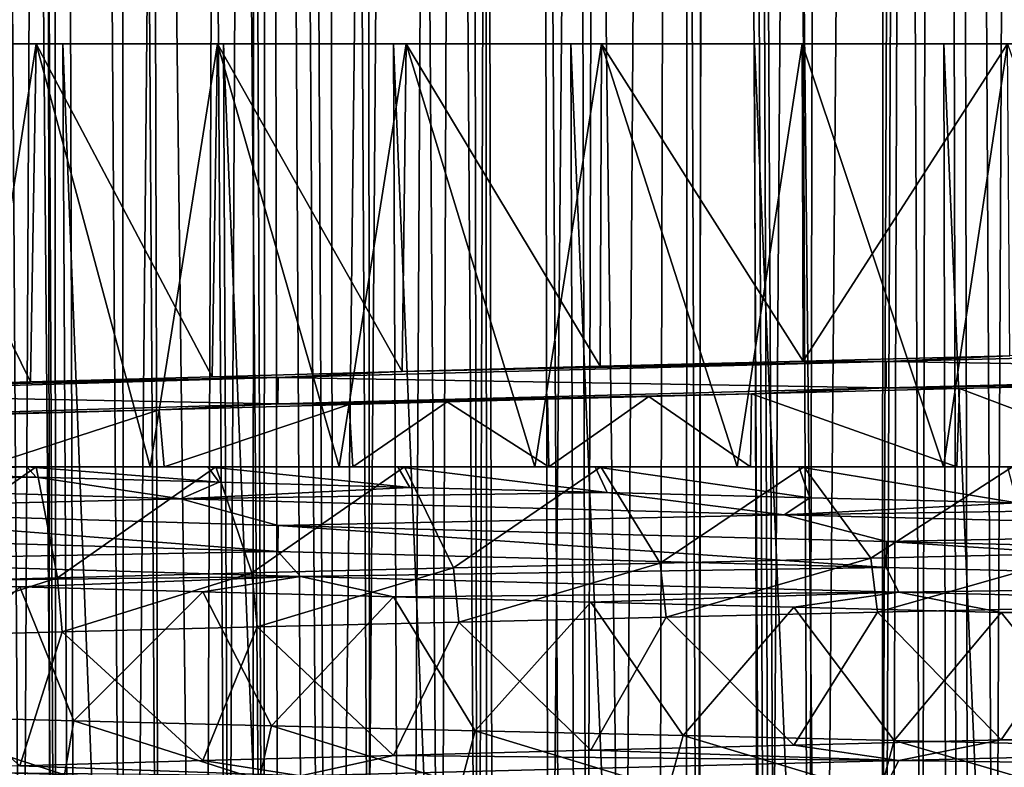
# Model space of a CAD drawing. Header units: millimetres. Extents: x -39 to 39, y -2 to 145.
# Tile 490 of 656: x -7.14 to -2.49, y 63.58 to 67.11. Entities that reach past the tile are written whole.
import ezdxf

# ---------------------------------------------------------------- set-up
doc = ezdxf.new("R2010")
doc.units = ezdxf.units.MM
doc.header["$LTSCALE"] = 65.185185
for name, color, linetype in [('12', 7, 'CONTINUOUS'), ('14', 7, 'CONTINUOUS'), ('15', 7, 'CONTINUOUS'), ('40', 7, 'CONTINUOUS'), ('457', 7, 'CONTINUOUS'), ('458', 7, 'CONTINUOUS'), ('459', 7, 'CONTINUOUS'), ('460', 7, 'CONTINUOUS'), ('47', 7, 'CONTINUOUS'), ('56', 7, 'CONTINUOUS'), ('562', 7, 'CONTINUOUS'), ('57', 7, 'CONTINUOUS'), ('615', 7, 'CONTINUOUS'), ('616', 7, 'CONTINUOUS'), ('617', 7, 'CONTINUOUS'), ('69', 7, 'CONTINUOUS'), ('70', 7, 'CONTINUOUS')]:
    doc.layers.add(name, color=color, linetype=linetype)

msp = doc.modelspace()

# ---------------------------------------------------------------- linework, layer by layer
at = {"layer": '12', "color": 7, "linetype": 'Continuous'}
for points in [[(-7.0526, 121, 15.5724), (-8.0611, 121, 15.0751), (-6.9766, 38.299, 15.2895), (-7.0526, 121, 15.5724)], [(-6.9766, 38.299, 15.2895), (-8.0611, 121, 15.0751), (-7.4327, 38.299, 15.0731), (-6.9766, 38.299, 15.2895)], [(-7.2709, 38.2987, -15.1518), (-7.0632, 121, -15.5676), (-6.8125, 38.299, -15.3633), (-7.2709, 38.2987, -15.1518)], [(-7.0632, 121, -15.5676), (-6.0244, 121, -15.9983), (-6.8125, 38.299, -15.3633), (-7.0632, 121, -15.5676)], [(-6.0135, 121, 16.0024), (-7.0526, 121, 15.5724), (-6.0461, 38.299, 15.6808), (-6.0135, 121, 16.0024)], [(-6.0461, 38.299, 15.6808), (-7.0526, 121, 15.5724), (-6.5143, 38.299, 15.4922), (-6.0461, 38.299, 15.6808)], [(-6.5143, 38.299, 15.4922), (-7.0526, 121, 15.5724), (-6.9766, 38.299, 15.2895), (-6.5143, 38.299, 15.4922)], [(-6.8125, 38.299, -15.3633), (-6.0244, 121, -15.9983), (-6.348, 38.299, -15.561), (-6.8125, 38.299, -15.3633)], [(-6.348, 38.299, -15.561), (-6.0244, 121, -15.9983), (-5.8777, 38.299, -15.7447), (-6.348, 38.299, -15.561)], [(-5.5726, 38.2987, 15.8553), (-6.0135, 121, 16.0024), (-6.0461, 38.299, 15.6808), (-5.5726, 38.2987, 15.8553)], [(-6.0244, 121, -15.9983), (-4.9596, 121, -16.3597), (-5.8777, 38.299, -15.7447), (-6.0244, 121, -15.9983)], [(-5.8777, 38.299, -15.7447), (-4.9596, 121, -16.3597), (-5.4022, 38.299, -15.9141), (-5.8777, 38.299, -15.7447)], [(-5.4022, 38.299, -15.9141), (-4.9596, 121, -16.3597), (-4.9217, 38.299, -16.0692), (-5.4022, 38.299, -15.9141)], [(-4.9596, 121, -16.3597), (-3.8734, 121, -16.6504), (-4.4368, 38.299, -16.2098), (-4.9596, 121, -16.3597)], [(-4.9217, 38.299, -16.0692), (-4.9596, 121, -16.3597), (-4.4368, 38.299, -16.2098), (-4.9217, 38.299, -16.0692)], [(-4.4368, 38.299, -16.2098), (-3.8734, 121, -16.6504), (-3.9479, 38.299, -16.3358), (-4.4368, 38.299, -16.2098)], [(-3.8734, 121, -16.6504), (-3.4554, 38.2987, -16.447), (-3.9479, 38.299, -16.3358), (-3.8734, 121, -16.6504)], [(-2.7933, 121, 16.8652), (-3.1016, 38.2987, 16.5174), (-2.6042, 38.299, 16.603), (-2.7933, 121, 16.8652)], [(-1.6785, 121, 17.0124), (-2.7933, 121, 16.8652), (-2.1045, 38.299, 16.6738), (-1.6785, 121, 17.0124)], [(-2.1045, 38.299, 16.6738), (-2.7933, 121, 16.8652), (-2.6042, 38.299, 16.603), (-2.1045, 38.299, 16.6738)]]:
    msp.add_3dface(points, dxfattribs=at)
at = {"layer": '14', "color": 7, "linetype": 'Continuous'}
for points in [[(-7.4456, 60.1989, -12.8961), (-6.9683, 60.1989, -13.1601), (-7.6861, 144.3929, -13.3127), (-7.4456, 60.1989, -12.8961)], [(-7.6861, 144.3929, -13.3127), (-6.9683, 60.1989, -13.1601), (-7.3571, 144.3929, -13.4973), (-7.6861, 144.3929, -13.3127)], [(-7.3571, 144.3929, -13.4973), (-6.9683, 60.1989, -13.1601), (-7.0182, 144.3929, -13.6766), (-7.3571, 144.3929, -13.4973)], [(-6.9683, 60.1989, -13.1601), (-6.4818, 60.1989, -13.4064), (-7.0182, 144.3929, -13.6766), (-6.9683, 60.1989, -13.1601)], [(-7.0182, 144.3929, -13.6766), (-6.4818, 60.1989, -13.4064), (-6.6704, 144.3929, -13.8495), (-7.0182, 144.3929, -13.6766)], [(-6.4818, 60.1989, -13.4064), (-5.9868, 60.1989, -13.6347), (-6.6704, 144.3929, -13.8495), (-6.4818, 60.1989, -13.4064)], [(-6.6704, 144.3929, -13.8495), (-5.9868, 60.1989, -13.6347), (-6.3117, 144.3929, -14.0166), (-6.6704, 144.3929, -13.8495)], [(-6.3117, 144.3929, -14.0166), (-5.9868, 60.1989, -13.6347), (-5.9372, 144.3929, -14.1793), (-6.3117, 144.3929, -14.0166)], [(-5.9868, 60.1989, -13.6347), (-5.4839, 60.1989, -13.8446), (-5.9372, 144.3929, -14.1793), (-5.9868, 60.1989, -13.6347)], [(-5.9372, 144.3929, -14.1793), (-5.4839, 60.1989, -13.8446), (-5.5471, 144.3929, -14.3364), (-5.9372, 144.3929, -14.1793)], [(-5.4839, 60.1989, -13.8446), (-4.9739, 60.1989, -14.0359), (-5.5471, 144.3929, -14.3364), (-5.4839, 60.1989, -13.8446)], [(-5.5471, 144.3929, -14.3364), (-4.9739, 60.1989, -14.0359), (-5.1361, 144.3929, -14.4887), (-5.5471, 144.3929, -14.3364)], [(-5.1361, 144.3929, -14.4887), (-4.9739, 60.1989, -14.0359), (-4.7048, 144.3929, -14.6345), (-5.1361, 144.3929, -14.4887)], [(-4.9739, 60.1989, -14.0359), (-4.4575, 60.1989, -14.2083), (-4.7048, 144.3929, -14.6345), (-4.9739, 60.1989, -14.0359)], [(-4.7048, 144.3929, -14.6345), (-4.4575, 60.1989, -14.2083), (-4.2476, 144.3929, -14.7737), (-4.7048, 144.3929, -14.6345)], [(-4.4575, 60.1989, -14.2083), (-3.9353, 60.1989, -14.3617), (-4.2476, 144.3929, -14.7737), (-4.4575, 60.1989, -14.2083)], [(-4.2476, 144.3929, -14.7737), (-3.9353, 60.1989, -14.3617), (-3.7648, 144.3929, -14.904), (-4.2476, 144.3929, -14.7737)], [(-3.9353, 60.1989, -14.3617), (-3.4079, 60.1989, -14.4959), (-3.7648, 144.3929, -14.904), (-3.9353, 60.1989, -14.3617)], [(-3.7648, 144.3929, -14.904), (-3.4079, 60.1989, -14.4959), (-3.2515, 144.3929, -15.0244), (-3.7648, 144.3929, -14.904)], [(-3.4079, 60.1989, -14.4959), (-2.876, 60.1989, -14.6108), (-3.2515, 144.3929, -15.0244), (-3.4079, 60.1989, -14.4959)], [(-3.2515, 144.3929, -15.0244), (-2.876, 60.1989, -14.6108), (-2.7071, 144.3929, -15.1319), (-3.2515, 144.3929, -15.0244)], [(-2.876, 60.1989, -14.6108), (-2.3403, 60.1989, -14.7061), (-2.7071, 144.3929, -15.1319), (-2.876, 60.1989, -14.6108)], [(-2.7071, 144.3929, -15.1319), (-2.3403, 60.1989, -14.7061), (-2.1282, 144.3929, -15.2241), (-2.7071, 144.3929, -15.1319)]]:
    msp.add_3dface(points, dxfattribs=at)
at = {"layer": '15', "color": 7, "linetype": 'Continuous'}
for points in [[(-7.1308, 60.1989, 13.0728), (-7.6035, 60.1989, 12.8036), (-7.6388, 144.3929, 13.3398), (-7.1308, 60.1989, 13.0728)], [(-6.6941, 144.3929, 13.8381), (-7.1308, 60.1989, 13.0728), (-7.6388, 144.3929, 13.3398), (-6.6941, 144.3929, 13.8381)], [(-6.6486, 60.1989, 13.3245), (-7.1308, 60.1989, 13.0728), (-6.6941, 144.3929, 13.8381), (-6.6486, 60.1989, 13.3245)], [(-6.1577, 60.1989, 13.5584), (-6.6486, 60.1989, 13.3245), (-6.6941, 144.3929, 13.8381), (-6.1577, 60.1989, 13.5584)], [(-5.7518, 144.3929, 14.2555), (-6.1577, 60.1989, 13.5584), (-6.6941, 144.3929, 13.8381), (-5.7518, 144.3929, 14.2555)], [(-5.6586, 60.1989, 13.7741), (-6.1577, 60.1989, 13.5584), (-5.7518, 144.3929, 14.2555), (-5.6586, 60.1989, 13.7741)], [(-5.1521, 60.1989, 13.9715), (-5.6586, 60.1989, 13.7741), (-5.7518, 144.3929, 14.2555), (-5.1521, 60.1989, 13.9715)], [(-4.8166, 144.3929, 14.5981), (-5.1521, 60.1989, 13.9715), (-5.7518, 144.3929, 14.2555), (-4.8166, 144.3929, 14.5981)], [(-4.6388, 60.1989, 14.1502), (-5.1521, 60.1989, 13.9715), (-4.8166, 144.3929, 14.5981), (-4.6388, 60.1989, 14.1502)], [(-3.9027, 144.3929, 14.8685), (-4.6388, 60.1989, 14.1502), (-4.8166, 144.3929, 14.5981), (-3.9027, 144.3929, 14.8685)], [(-4.1193, 60.1989, 14.31), (-4.6388, 60.1989, 14.1502), (-3.9027, 144.3929, 14.8685), (-4.1193, 60.1989, 14.31)], [(-3.5944, 60.1989, 14.4508), (-4.1193, 60.1989, 14.31), (-3.9027, 144.3929, 14.8685), (-3.5944, 60.1989, 14.4508)], [(-3.0145, 144.3929, 15.0737), (-3.5944, 60.1989, 14.4508), (-3.9027, 144.3929, 14.8685), (-3.0145, 144.3929, 15.0737)], [(-3.0647, 60.1989, 14.5724), (-3.5944, 60.1989, 14.4508), (-3.0145, 144.3929, 15.0737), (-3.0647, 60.1989, 14.5724)], [(-2.531, 60.1989, 14.6745), (-3.0647, 60.1989, 14.5724), (-3.0145, 144.3929, 15.0737), (-2.531, 60.1989, 14.6745)], [(-2.1603, 144.3929, 15.2196), (-2.531, 60.1989, 14.6745), (-3.0145, 144.3929, 15.0737), (-2.1603, 144.3929, 15.2196)], [(-1.9938, 60.1989, 14.7571), (-2.531, 60.1989, 14.6745), (-2.1603, 144.3929, 15.2196), (-1.9938, 60.1989, 14.7571)]]:
    msp.add_3dface(points, dxfattribs=at)
at = {"layer": '40', "color": 7, "linetype": 'Continuous'}
for points in [[(-5.0532, 121, 16.6684), (-6.1271, 121, 16.3042), (-5.6748, 38.2987, 16.1268), (-5.0532, 121, 16.6684)], [(-5.0532, 121, 16.6684), (-5.6748, 38.2987, 16.1268), (-4.8456, 38.2988, 16.3951), (-5.0532, 121, 16.6684)], [(-3.9579, 121, 16.9618), (-5.0532, 121, 16.6684), (-4.002, 38.2988, 16.6211), (-3.9579, 121, 16.9618)], [(-4.002, 38.2988, 16.6211), (-5.0532, 121, 16.6684), (-4.8456, 38.2988, 16.3951), (-4.002, 38.2988, 16.6211)], [(-3.1489, 38.2987, 16.8037), (-3.9579, 121, 16.9618), (-4.002, 38.2988, 16.6211), (-3.1489, 38.2987, 16.8037)], [(-2.8458, 121, 17.1834), (-3.9579, 121, 16.9618), (-3.1489, 38.2987, 16.8037), (-2.8458, 121, 17.1834)]]:
    msp.add_3dface(points, dxfattribs=at)
at = {"layer": '457', "linetype": 'Continuous'}
for points in [[(-9.3599, 67, -9.0217), (-10.0231, 67, -8.2785), (-6.9366, 67, -8.9103), (-9.3599, 67, -9.0217)], [(-6.9366, 67, -8.9103), (-10.0231, 67, -8.2785), (-7.6477, 67, -8.3079), (-6.9366, 67, -8.9103)], [(-9.3599, 67, 9.0217), (-8.6433, 67, 9.7103), (-6.1761, 67, 9.4529), (-9.3599, 67, 9.0217)], [(-7.6477, 67, 8.3079), (-9.3599, 67, 9.0217), (-6.9366, 67, 8.9103), (-7.6477, 67, 8.3079)], [(-6.9366, 67, 8.9103), (-9.3599, 67, 9.0217), (-6.1761, 67, 9.4529), (-6.9366, 67, 8.9103)], [(-8.6433, 67, -9.7103), (-9.3599, 67, -9.0217), (-6.1761, 67, -9.4529), (-8.6433, 67, -9.7103)], [(-6.1761, 67, -9.4529), (-9.3599, 67, -9.0217), (-6.9366, 67, -8.9103), (-6.1761, 67, -9.4529)], [(-8.6433, 67, 9.7103), (-7.8744, 67, 10.3437), (-5.3736, 67, 9.9315), (-8.6433, 67, 9.7103)], [(-6.1761, 67, 9.4529), (-8.6433, 67, 9.7103), (-5.3736, 67, 9.9315), (-6.1761, 67, 9.4529)], [(-7.8744, 67, -10.3437), (-8.6433, 67, -9.7103), (-4.5357, 67, -10.3409), (-7.8744, 67, -10.3437)], [(-4.5357, 67, -10.3409), (-8.6433, 67, -9.7103), (-5.3736, 67, -9.9315), (-4.5357, 67, -10.3409)], [(-5.3736, 67, -9.9315), (-8.6433, 67, -9.7103), (-6.1761, 67, -9.4529), (-5.3736, 67, -9.9315)], [(-7.8744, 67, 10.3437), (-7.0613, 67, 10.9149), (-3.6671, 67, 10.68), (-7.8744, 67, 10.3437)], [(-5.3736, 67, 9.9315), (-7.8744, 67, 10.3437), (-4.5357, 67, 10.3409), (-5.3736, 67, 9.9315)], [(-4.5357, 67, 10.3409), (-7.8744, 67, 10.3437), (-3.6671, 67, 10.68), (-4.5357, 67, 10.3409)], [(-7.0613, 67, -10.9149), (-7.8744, 67, -10.3437), (-3.6671, 67, -10.68), (-7.0613, 67, -10.9149)], [(-3.6671, 67, -10.68), (-7.8744, 67, -10.3437), (-4.5357, 67, -10.3409), (-3.6671, 67, -10.68)], [(-7.0613, 67, 10.9149), (-6.2046, 67, 11.4237), (-2.7722, 67, 10.9462), (-7.0613, 67, 10.9149)], [(-3.6671, 67, 10.68), (-7.0613, 67, 10.9149), (-2.7722, 67, 10.9462), (-3.6671, 67, 10.68)], [(-6.2046, 67, -11.4237), (-7.0613, 67, -10.9149), (-0.9353, 67, -11.253), (-6.2046, 67, -11.4237)], [(-0.9353, 67, -11.253), (-7.0613, 67, -10.9149), (-1.8583, 67, -11.138), (-0.9353, 67, -11.253)], [(-1.8583, 67, -11.138), (-7.0613, 67, -10.9149), (-2.7722, 67, -10.9462), (-1.8583, 67, -11.138)], [(-2.7722, 67, -10.9462), (-7.0613, 67, -10.9149), (-3.6671, 67, -10.68), (-2.7722, 67, -10.9462)], [(-5.314, 67, 11.8641), (6.2046, 67, 11.4237), (-6.2046, 67, 11.4237), (-5.314, 67, 11.8641)], [(-6.2046, 67, 11.4237), (6.2046, 67, 11.4237), (0, 67, 11.292), (-6.2046, 67, 11.4237)], [(-2.7722, 67, 10.9462), (-6.2046, 67, 11.4237), (-1.8583, 67, 11.138), (-2.7722, 67, 10.9462)], [(-1.8583, 67, 11.138), (-6.2046, 67, 11.4237), (-0.9353, 67, 11.253), (-1.8583, 67, 11.138)], [(-0.9353, 67, 11.253), (-6.2046, 67, 11.4237), (0, 67, 11.292), (-0.9353, 67, 11.253)], [(-5.314, 67, -11.8641), (-6.2046, 67, -11.4237), (5.314, 67, -11.8641), (-5.314, 67, -11.8641)], [(5.314, 67, -11.8641), (-6.2046, 67, -11.4237), (6.2046, 67, -11.4237), (5.314, 67, -11.8641)], [(6.2046, 67, -11.4237), (-6.2046, 67, -11.4237), (0, 67, -11.292), (6.2046, 67, -11.4237)], [(0, 67, -11.292), (-6.2046, 67, -11.4237), (-0.9353, 67, -11.253), (0, 67, -11.292)], [(5.314, 67, 11.8641), (6.2046, 67, 11.4237), (-5.314, 67, 11.8641), (5.314, 67, 11.8641)], [(-4.3897, 67, 12.2364), (5.314, 67, 11.8641), (-5.314, 67, 11.8641), (-4.3897, 67, 12.2364)], [(-4.3897, 67, -12.2364), (-5.314, 67, -11.8641), (4.3897, 67, -12.2364), (-4.3897, 67, -12.2364)], [(4.3897, 67, -12.2364), (-5.314, 67, -11.8641), (5.314, 67, -11.8641), (4.3897, 67, -12.2364)], [(4.3897, 67, 12.2364), (5.314, 67, 11.8641), (-4.3897, 67, 12.2364), (4.3897, 67, 12.2364)], [(-3.4425, 67, 12.5358), (4.3897, 67, 12.2364), (-4.3897, 67, 12.2364), (-3.4425, 67, 12.5358)], [(-3.4425, 67, -12.5358), (-4.3897, 67, -12.2364), (3.4425, 67, -12.5358), (-3.4425, 67, -12.5358)], [(3.4425, 67, -12.5358), (-4.3897, 67, -12.2364), (4.3897, 67, -12.2364), (3.4425, 67, -12.5358)], [(3.4425, 67, 12.5358), (4.3897, 67, 12.2364), (-3.4425, 67, 12.5358), (3.4425, 67, 12.5358)], [(-2.4721, 67, 12.7627), (3.4425, 67, 12.5358), (-3.4425, 67, 12.5358), (-2.4721, 67, 12.7627)], [(-2.4721, 67, -12.7627), (-3.4425, 67, -12.5358), (2.4721, 67, -12.7627), (-2.4721, 67, -12.7627)], [(2.4721, 67, -12.7627), (-3.4425, 67, -12.5358), (3.4425, 67, -12.5358), (2.4721, 67, -12.7627)]]:
    msp.add_3dface(points, dxfattribs=at)
at = {"layer": '458', "linetype": 'Continuous'}
for points in [[(-7.0881, 65.4019, 10.8977), (-7.8744, 67, 10.3437), (-7.8999, 65.3776, 10.3243), (-7.0881, 65.4019, 10.8977)], [(-7.0613, 67, 10.9149), (-7.8744, 67, 10.3437), (-7.0881, 65.4019, 10.8977), (-7.0613, 67, 10.9149)], [(-7.8744, 67, -10.3437), (-7.0613, 67, -10.9149), (-7.3752, 65, -10.7053), (-7.8744, 67, -10.3437)], [(-7.3752, 65, -10.7053), (-7.0613, 67, -10.9149), (-6.5233, 65, -11.2448), (-7.3752, 65, -10.7053)], [(-6.231, 65.4264, 11.4094), (-7.0613, 67, 10.9149), (-7.0881, 65.4019, 10.8977), (-6.231, 65.4264, 11.4094)], [(-6.2046, 67, 11.4237), (-7.0613, 67, 10.9149), (-6.231, 65.4264, 11.4094), (-6.2046, 67, 11.4237)], [(-7.0613, 67, -10.9149), (-6.2046, 67, -11.4237), (-6.5233, 65, -11.2448), (-7.0613, 67, -10.9149)], [(-6.5233, 65, -11.2448), (-6.2046, 67, -11.4237), (-5.63, 65, -11.7175), (-6.5233, 65, -11.2448)], [(-5.3319, 65.451, 11.8563), (-6.2046, 67, 11.4237), (-6.231, 65.4264, 11.4094), (-5.3319, 65.451, 11.8563)], [(-5.314, 67, 11.8641), (-6.2046, 67, 11.4237), (-5.3319, 65.451, 11.8563), (-5.314, 67, 11.8641)], [(-6.2046, 67, -11.4237), (-5.314, 67, -11.8641), (-5.63, 65, -11.7175), (-6.2046, 67, -11.4237)], [(-5.63, 65, -11.7175), (-5.314, 67, -11.8641), (-4.7051, 65, -12.1186), (-5.63, 65, -11.7175)], [(-4.3966, 65.4757, 12.234), (-5.314, 67, 11.8641), (-5.3319, 65.451, 11.8563), (-4.3966, 65.4757, 12.234)], [(-4.3897, 67, 12.2364), (-5.314, 67, 11.8641), (-4.3966, 65.4757, 12.234), (-4.3897, 67, 12.2364)], [(-5.314, 67, -11.8641), (-4.3897, 67, -12.2364), (-4.7051, 65, -12.1186), (-5.314, 67, -11.8641)], [(-4.7051, 65, -12.1186), (-4.3897, 67, -12.2364), (-3.7493, 65, -12.4475), (-4.7051, 65, -12.1186)], [(-3.4378, 65.5003, 12.5372), (-4.3897, 67, 12.2364), (-4.3966, 65.4757, 12.234), (-3.4378, 65.5003, 12.5372)], [(-3.4425, 67, 12.5358), (-4.3897, 67, 12.2364), (-3.4378, 65.5003, 12.5372), (-3.4425, 67, 12.5358)], [(-4.3897, 67, -12.2364), (-3.4425, 67, -12.5358), (-3.7493, 65, -12.4475), (-4.3897, 67, -12.2364)], [(-3.7493, 65, -12.4475), (-3.4425, 67, -12.5358), (-2.7735, 65, -12.7006), (-3.7493, 65, -12.4475)], [(-2.4721, 67, 12.7627), (-3.4425, 67, 12.5358), (-3.4378, 65.5003, 12.5372), (-2.4721, 67, 12.7627)], [(-3.4425, 67, -12.5358), (-2.4721, 67, -12.7627), (-2.7735, 65, -12.7006), (-3.4425, 67, -12.5358)], [(-2.4609, 65.5249, 12.765), (-2.4721, 67, 12.7627), (-3.4378, 65.5003, 12.5372), (-2.4609, 65.5249, 12.765)], [(-2.7735, 65, -12.7006), (-2.4721, 67, -12.7627), (-1.7782, 65, -12.8777), (-2.7735, 65, -12.7006)], [(-2.6986, 65.37, 12.7168), (-1.7185, 65, 12.8859), (-1.7033, 65.3947, 12.8879), (-2.6986, 65.37, 12.7168)], [(-4.1659, 65.3327, 12.3144), (-3.6858, 65, 12.4665), (-3.6808, 65.3451, 12.468), (-4.1659, 65.3327, 12.3144)], [(-3.6858, 65, 12.4665), (-2.7103, 65, 12.7142), (-3.6808, 65.3451, 12.468), (-3.6858, 65, 12.4665)], [(-3.6808, 65.3451, 12.468), (-2.7103, 65, 12.7142), (-2.6986, 65.37, 12.7168), (-3.6808, 65.3451, 12.468)], [(-2.7103, 65, 12.7142), (-1.7185, 65, 12.8859), (-2.6986, 65.37, 12.7168), (-2.7103, 65, 12.7142)], [(-6.481, 65.2704, 11.2693), (-6.457, 65, 11.2828), (-5.5826, 65.2952, 11.7403), (-6.481, 65.2704, 11.2693)], [(-6.457, 65, 11.2828), (-5.5648, 65, 11.7487), (-5.5826, 65.2952, 11.7403), (-6.457, 65, 11.2828)], [(-5.5826, 65.2952, 11.7403), (-5.5648, 65, 11.7487), (-5.1188, 65.3077, 11.9498), (-5.5826, 65.2952, 11.7403)], [(-5.5648, 65, 11.7487), (-4.6392, 65, 12.1439), (-5.1188, 65.3077, 11.9498), (-5.5648, 65, 11.7487)], [(-5.1188, 65.3077, 11.9498), (-4.6392, 65, 12.1439), (-4.6459, 65.3202, 12.1415), (-5.1188, 65.3077, 11.9498)], [(-4.6459, 65.3202, 12.1415), (-4.6392, 65, 12.1439), (-4.1659, 65.3327, 12.3144), (-4.6459, 65.3202, 12.1415)], [(-4.6392, 65, 12.1439), (-3.6858, 65, 12.4665), (-4.1659, 65.3327, 12.3144), (-4.6392, 65, 12.1439)], [(-7.3363, 65.2457, 10.7321), (-7.3106, 65, 10.7496), (-6.481, 65.2704, 11.2693), (-7.3363, 65.2457, 10.7321)], [(-7.3106, 65, 10.7496), (-6.457, 65, 11.2828), (-6.481, 65.2704, 11.2693), (-7.3106, 65, 10.7496)]]:
    msp.add_3dface(points, dxfattribs=at)
at = {"layer": '459', "linetype": 'Continuous'}
for points in [[(-7.9094, 65, -10.5461), (-7.3752, 65, -10.7053), (-7.1057, 65, -11.153), (-7.9094, 65, -10.5461)], [(-7.0619, 65, 11.2296), (-7.3106, 65, 10.7496), (-7.8667, 65, 10.6294), (-7.0619, 65, 11.2296)], [(-7.3752, 65, -10.7053), (-6.5233, 65, -11.2448), (-7.1057, 65, -11.153), (-7.3752, 65, -10.7053)], [(-6.457, 65, 11.2828), (-7.3106, 65, 10.7496), (-7.0619, 65, 11.2296), (-6.457, 65, 11.2828)], [(-7.1057, 65, -11.153), (-6.5233, 65, -11.2448), (-6.25, 65, -11.7016), (-7.1057, 65, -11.153)], [(-6.2128, 65, 11.7679), (-6.457, 65, 11.2828), (-7.0619, 65, 11.2296), (-6.2128, 65, 11.7679)], [(-6.5233, 65, -11.2448), (-5.63, 65, -11.7175), (-6.25, 65, -11.7016), (-6.5233, 65, -11.2448)], [(-5.5648, 65, 11.7487), (-6.457, 65, 11.2828), (-6.2128, 65, 11.7679), (-5.5648, 65, 11.7487)], [(-5.63, 65, -11.7175), (-4.7051, 65, -12.1186), (-6.25, 65, -11.7016), (-5.63, 65, -11.7175)], [(-6.25, 65, -11.7016), (-4.7051, 65, -12.1186), (-5.3524, 65, -12.1851), (-6.25, 65, -11.7016)], [(-4.6392, 65, 12.1439), (-5.5648, 65, 11.7487), (-6.2128, 65, 11.7679), (-4.6392, 65, 12.1439)], [(-5.321, 65, 12.2426), (-4.6392, 65, 12.1439), (-6.2128, 65, 11.7679), (-5.321, 65, 12.2426)], [(-4.7051, 65, -12.1186), (-3.7493, 65, -12.4475), (-5.3524, 65, -12.1851), (-4.7051, 65, -12.1186)], [(-5.3524, 65, -12.1851), (-3.7493, 65, -12.4475), (-4.4201, 65, -12.5979), (-5.3524, 65, -12.1851)], [(-3.6858, 65, 12.4665), (-4.6392, 65, 12.1439), (-5.321, 65, 12.2426), (-3.6858, 65, 12.4665)], [(-4.394, 65, 12.6492), (-3.6858, 65, 12.4665), (-5.321, 65, 12.2426), (-4.394, 65, 12.6492)], [(-3.7493, 65, -12.4475), (-2.7735, 65, -12.7006), (-4.4201, 65, -12.5979), (-3.7493, 65, -12.4475)], [(-2.7735, 65, -12.7006), (-1.7782, 65, -12.8777), (-4.4201, 65, -12.5979), (-2.7735, 65, -12.7006)], [(-4.4201, 65, -12.5979), (-1.7782, 65, -12.8777), (-3.4577, 65, -12.939), (-4.4201, 65, -12.5979)], [(-2.7103, 65, 12.7142), (-3.6858, 65, 12.4665), (-4.394, 65, 12.6492), (-2.7103, 65, 12.7142)], [(-3.4337, 65, 12.9862), (-2.7103, 65, 12.7142), (-4.394, 65, 12.6492), (-3.4337, 65, 12.9862)], [(-1.7782, 65, -12.8777), (-0.775, 65, -12.9768), (-3.4577, 65, -12.939), (-1.7782, 65, -12.8777)], [(-0.775, 65, -12.9768), (0.2356, 65, -12.9978), (-3.4577, 65, -12.939), (-0.775, 65, -12.9768)], [(-3.4577, 65, -12.939), (0.2356, 65, -12.9978), (3.672, 65, -13.1846), (-3.4577, 65, -12.939)], [(-2.471, 65, -13.2058), (-3.4577, 65, -12.939), (3.672, 65, -13.1846), (-2.471, 65, -13.2058)], [(0.2899, 65, 12.9968), (-0.7165, 65, 12.9801), (-3.4337, 65, 12.9862), (0.2899, 65, 12.9968)], [(-2.4482, 65, 13.2499), (0.2899, 65, 12.9968), (-3.4337, 65, 12.9862), (-2.4482, 65, 13.2499)], [(-0.7165, 65, 12.9801), (-1.7185, 65, 12.8859), (-3.4337, 65, 12.9862), (-0.7165, 65, 12.9801)], [(-1.7185, 65, 12.8859), (-2.7103, 65, 12.7142), (-3.4337, 65, 12.9862), (-1.7185, 65, 12.8859)]]:
    msp.add_3dface(points, dxfattribs=at)
at = {"layer": '460', "linetype": 'Continuous'}
for points in [[(-2.1049, 64.5918, 14.0431), (-3.1168, 64.5688, 13.8537), (-3.0863, 64.3131, 13.8606), (-2.1049, 64.5918, 14.0431)], [(-2.0708, 64.3362, 14.0482), (-2.1049, 64.5918, 14.0431), (-3.0863, 64.3131, 13.8606), (-2.0708, 64.3362, 14.0482)], [(-4.1124, 64.5457, 13.5915), (-5.0901, 64.5225, 13.2564), (-5.0647, 64.2667, 13.2661), (-4.1124, 64.5457, 13.5915)], [(-4.0853, 64.2899, 13.5996), (-4.1124, 64.5457, 13.5915), (-5.0647, 64.2667, 13.2661), (-4.0853, 64.2899, 13.5996)], [(-3.1168, 64.5688, 13.8537), (-4.1124, 64.5457, 13.5915), (-4.0853, 64.2899, 13.5996), (-3.1168, 64.5688, 13.8537)], [(-3.0863, 64.3131, 13.8606), (-3.1168, 64.5688, 13.8537), (-4.0853, 64.2899, 13.5996), (-3.0863, 64.3131, 13.8606)], [(-6.043, 64.4993, 12.85), (-6.962, 64.4761, 12.3762), (-6.9385, 64.2203, 12.3894), (-6.043, 64.4993, 12.85)], [(-6.0183, 64.2435, 12.8616), (-6.043, 64.4993, 12.85), (-6.9385, 64.2203, 12.3894), (-6.0183, 64.2435, 12.8616)], [(-5.0901, 64.5225, 13.2564), (-6.043, 64.4993, 12.85), (-6.0183, 64.2435, 12.8616), (-5.0901, 64.5225, 13.2564)], [(-5.0647, 64.2667, 13.2661), (-5.0901, 64.5225, 13.2564), (-6.0183, 64.2435, 12.8616), (-5.0647, 64.2667, 13.2661)], [(-6.962, 64.4761, 12.3762), (-7.8428, 64.4529, 11.8377), (-7.8207, 64.1971, 11.8523), (-6.962, 64.4761, 12.3762)], [(-6.9385, 64.2203, 12.3894), (-6.962, 64.4761, 12.3762), (-7.8207, 64.1971, 11.8523), (-6.9385, 64.2203, 12.3894)], [(-7.8096, 63.5682, -11.8596), (-7.7855, 63.8239, -11.8755), (-6.9274, 63.545, -12.3956), (-7.8096, 63.5682, -11.8596)], [(-7.7855, 63.8239, -11.8755), (-6.8844, 63.8003, -12.4195), (-6.9274, 63.545, -12.3956), (-7.7855, 63.8239, -11.8755)], [(-6.9274, 63.545, -12.3956), (-6.8844, 63.8003, -12.4195), (-6.0075, 63.5218, -12.8666), (-6.9274, 63.545, -12.3956)], [(-6.8844, 63.8003, -12.4195), (-5.9499, 63.7768, -12.8934), (-6.0075, 63.5218, -12.8666), (-6.8844, 63.8003, -12.4195)], [(-6.0075, 63.5218, -12.8666), (-5.9499, 63.7768, -12.8934), (-5.0543, 63.4986, -13.27), (-6.0075, 63.5218, -12.8666)], [(-5.9499, 63.7768, -12.8934), (-4.9874, 63.7534, -13.2953), (-5.0543, 63.4986, -13.27), (-5.9499, 63.7768, -12.8934)], [(-5.0543, 63.4986, -13.27), (-4.9874, 63.7534, -13.2953), (-4.0751, 63.4755, -13.6027), (-5.0543, 63.4986, -13.27)], [(-4.9874, 63.7534, -13.2953), (-4.004, 63.7302, -13.6238), (-4.0751, 63.4755, -13.6027), (-4.9874, 63.7534, -13.2953)], [(-4.0751, 63.4755, -13.6027), (-4.004, 63.7302, -13.6238), (-3.0761, 63.4523, -13.8628), (-4.0751, 63.4755, -13.6027)], [(-4.004, 63.7302, -13.6238), (-3.0073, 63.7071, -13.8779), (-3.0761, 63.4523, -13.8628), (-4.004, 63.7302, -13.6238)], [(-3.0761, 63.4523, -13.8628), (-3.0073, 63.7071, -13.8779), (-2.0593, 63.4291, -14.0499), (-3.0761, 63.4523, -13.8628)], [(-3.0073, 63.7071, -13.8779), (-1.9954, 63.6841, -14.0591), (-2.0593, 63.4291, -14.0499), (-3.0073, 63.7071, -13.8779)]]:
    msp.add_3dface(points, dxfattribs=at)
at = {"layer": '47', "color": 7, "linetype": 'Continuous'}
for points in [[(-3.9466, 121, -16.9645), (-2.8344, 121, -17.1853), (-3.5213, 38.2987, -16.7296), (-3.9466, 121, -16.9645)], [(-3.5213, 38.2987, -16.7296), (-2.8344, 121, -17.1853), (-2.6633, 38.2988, -16.8874), (-3.5213, 38.2987, -16.7296)], [(-2.8344, 121, -17.1853), (-1.7101, 121, -17.3333), (-2.6633, 38.2988, -16.8874), (-2.8344, 121, -17.1853)], [(-2.6633, 38.2988, -16.8874), (-1.7101, 121, -17.3333), (-1.7974, 38.2988, -17.0014), (-2.6633, 38.2988, -16.8874)]]:
    msp.add_3dface(points, dxfattribs=at)
at = {"layer": '56', "color": 7, "linetype": 'Continuous'}
for points in [[(-3.1016, 38.2987, 16.5174), (-2.7933, 121, 16.8652), (-3.1489, 38.2987, 16.8037), (-3.1016, 38.2987, 16.5174)], [(-2.7933, 121, 16.8652), (-2.8458, 121, 17.1834), (-3.1489, 38.2987, 16.8037), (-2.7933, 121, 16.8652)]]:
    msp.add_3dface(points, dxfattribs=at)
at = {"layer": '562', "linetype": 'Continuous'}
for points in [[(-6.9366, 67, -8.9103), (-7.6477, 67, -8.3079), (-6.8189, 45, -8.7586), (-6.9366, 67, -8.9103)], [(-6.8189, 45, -8.7586), (-7.6477, 67, -8.3079), (-7.5179, 45, -8.1665), (-6.8189, 45, -8.7586)], [(-7.6477, 67, 8.3079), (-6.9366, 67, 8.9103), (-6.8189, 45, 8.7586), (-7.6477, 67, 8.3079)], [(-7.5179, 45, 8.1665), (-7.6477, 67, 8.3079), (-6.8189, 45, 8.7586), (-7.5179, 45, 8.1665)], [(-6.1761, 67, -9.4529), (-6.9366, 67, -8.9103), (-6.0715, 45, -9.2923), (-6.1761, 67, -9.4529)], [(-6.0715, 45, -9.2923), (-6.9366, 67, -8.9103), (-6.8189, 45, -8.7586), (-6.0715, 45, -9.2923)], [(-6.9366, 67, 8.9103), (-6.1761, 67, 9.4529), (-6.0715, 45, 9.2923), (-6.9366, 67, 8.9103)], [(-6.8189, 45, 8.7586), (-6.9366, 67, 8.9103), (-6.0715, 45, 9.2923), (-6.8189, 45, 8.7586)], [(-5.3736, 67, -9.9315), (-6.1761, 67, -9.4529), (-5.2824, 45, -9.7625), (-5.3736, 67, -9.9315)], [(-5.2824, 45, -9.7625), (-6.1761, 67, -9.4529), (-6.0715, 45, -9.2923), (-5.2824, 45, -9.7625)], [(-6.1761, 67, 9.4529), (-5.3736, 67, 9.9315), (-5.2824, 45, 9.7625), (-6.1761, 67, 9.4529)], [(-6.0715, 45, 9.2923), (-6.1761, 67, 9.4529), (-5.2824, 45, 9.7625), (-6.0715, 45, 9.2923)], [(-4.5357, 67, -10.3409), (-5.3736, 67, -9.9315), (-4.4588, 45, -10.1651), (-4.5357, 67, -10.3409)], [(-4.4588, 45, -10.1651), (-5.3736, 67, -9.9315), (-5.2824, 45, -9.7625), (-4.4588, 45, -10.1651)], [(-5.3736, 67, 9.9315), (-4.5357, 67, 10.3409), (-4.4588, 45, 10.1651), (-5.3736, 67, 9.9315)], [(-5.2824, 45, 9.7625), (-5.3736, 67, 9.9315), (-4.4588, 45, 10.1651), (-5.2824, 45, 9.7625)], [(-3.6671, 67, -10.68), (-4.5357, 67, -10.3409), (-3.605, 45, -10.4983), (-3.6671, 67, -10.68)], [(-3.605, 45, -10.4983), (-4.5357, 67, -10.3409), (-4.4588, 45, -10.1651), (-3.605, 45, -10.4983)], [(-4.5357, 67, 10.3409), (-3.6671, 67, 10.68), (-3.605, 45, 10.4983), (-4.5357, 67, 10.3409)], [(-4.4588, 45, 10.1651), (-4.5357, 67, 10.3409), (-3.605, 45, 10.4983), (-4.4588, 45, 10.1651)], [(-2.7722, 67, -10.9462), (-3.6671, 67, -10.68), (-2.7253, 45, -10.7602), (-2.7722, 67, -10.9462)], [(-2.7253, 45, -10.7602), (-3.6671, 67, -10.68), (-3.605, 45, -10.4983), (-2.7253, 45, -10.7602)], [(-3.6671, 67, 10.68), (-2.7722, 67, 10.9462), (-2.7253, 45, 10.7602), (-3.6671, 67, 10.68)], [(-3.605, 45, 10.4983), (-3.6671, 67, 10.68), (-2.7253, 45, 10.7602), (-3.605, 45, 10.4983)], [(-1.8583, 67, -11.138), (-2.7722, 67, -10.9462), (-1.8267, 45, -10.9487), (-1.8583, 67, -11.138)], [(-1.8267, 45, -10.9487), (-2.7722, 67, -10.9462), (-2.7253, 45, -10.7602), (-1.8267, 45, -10.9487)], [(-2.7722, 67, 10.9462), (-1.8583, 67, 11.138), (-1.8267, 45, 10.9487), (-2.7722, 67, 10.9462)], [(-2.7253, 45, 10.7602), (-2.7722, 67, 10.9462), (-1.8267, 45, 10.9487), (-2.7253, 45, 10.7602)]]:
    msp.add_3dface(points, dxfattribs=at)
at = {"layer": '57', "color": 7, "linetype": 'Continuous'}
for points in [[(-6.0135, 121, 16.0024), (-5.5726, 38.2987, 15.8553), (-6.1271, 121, 16.3042), (-6.0135, 121, 16.0024)], [(-6.1271, 121, 16.3042), (-5.5726, 38.2987, 15.8553), (-5.6748, 38.2987, 16.1268), (-6.1271, 121, 16.3042)]]:
    msp.add_3dface(points, dxfattribs=at)
at = {"layer": '615', "linetype": 'Continuous'}
for points in [[(-7.9094, 65, -10.5461), (-7.1057, 65, -11.153), (-7.8862, 64.9757, -10.5103), (-7.9094, 65, -10.5461)], [(-7.8862, 64.9757, -10.5103), (-7.1057, 65, -11.153), (-7.062, 64.9514, -11.081), (-7.8862, 64.9757, -10.5103)], [(-7.1057, 65, -11.153), (-6.25, 65, -11.7016), (-6.1967, 64.9271, -11.5871), (-7.1057, 65, -11.153)], [(-7.062, 64.9514, -11.081), (-7.1057, 65, -11.153), (-6.1967, 64.9271, -11.5871), (-7.062, 64.9514, -11.081)], [(-6.25, 65, -11.7016), (-5.3524, 65, -12.1851), (-5.2953, 64.9028, -12.0258), (-6.25, 65, -11.7016)], [(-6.1967, 64.9271, -11.5871), (-6.25, 65, -11.7016), (-5.2953, 64.9028, -12.0258), (-6.1967, 64.9271, -11.5871)], [(-5.3524, 65, -12.1851), (-4.4201, 65, -12.5979), (-4.363, 64.8785, -12.3945), (-5.3524, 65, -12.1851)], [(-5.2953, 64.9028, -12.0258), (-5.3524, 65, -12.1851), (-4.363, 64.8785, -12.3945), (-5.2953, 64.9028, -12.0258)], [(-4.4201, 65, -12.5979), (-3.4577, 65, -12.939), (-3.4054, 64.8543, -12.691), (-4.4201, 65, -12.5979)], [(-4.363, 64.8785, -12.3945), (-4.4201, 65, -12.5979), (-3.4054, 64.8543, -12.691), (-4.363, 64.8785, -12.3945)], [(-3.4577, 65, -12.939), (-2.471, 65, -13.2058), (-2.428, 64.83, -12.9137), (-3.4577, 65, -12.939)], [(-3.4054, 64.8543, -12.691), (-3.4577, 65, -12.939), (-2.428, 64.83, -12.9137), (-3.4054, 64.8543, -12.691)], [(-3.0863, 64.3131, 13.8606), (-4.0853, 64.2899, 13.5996), (-3.4805, 63.6855, 12.6707), (-3.0863, 64.3131, 13.8606)], [(-2.5007, 63.7099, 12.8998), (-3.0863, 64.3131, 13.8606), (-3.4805, 63.6855, 12.6707), (-2.5007, 63.7099, 12.8998)], [(-2.0708, 64.3362, 14.0482), (-3.0863, 64.3131, 13.8606), (-2.5007, 63.7099, 12.8998), (-2.0708, 64.3362, 14.0482)], [(-1.5063, 63.7342, 13.0534), (-2.0708, 64.3362, 14.0482), (-2.5007, 63.7099, 12.8998), (-1.5063, 63.7342, 13.0534)], [(-5.0647, 64.2667, 13.2661), (-6.0183, 64.2435, 12.8616), (-5.3731, 63.6367, 11.9912), (-5.0647, 64.2667, 13.2661)], [(-4.4398, 63.6611, 12.3672), (-5.0647, 64.2667, 13.2661), (-5.3731, 63.6367, 11.9912), (-4.4398, 63.6611, 12.3672)], [(-4.0853, 64.2899, 13.5996), (-5.0647, 64.2667, 13.2661), (-4.4398, 63.6611, 12.3672), (-4.0853, 64.2899, 13.5996)], [(-3.4805, 63.6855, 12.6707), (-4.0853, 64.2899, 13.5996), (-4.4398, 63.6611, 12.3672), (-3.4805, 63.6855, 12.6707)], [(-6.9385, 64.2203, 12.3894), (-7.8207, 64.1971, 11.8523), (-7.1399, 63.588, 11.0309), (-6.9385, 64.2203, 12.3894)], [(-6.2749, 63.6123, 11.5449), (-6.9385, 64.2203, 12.3894), (-7.1399, 63.588, 11.0309), (-6.2749, 63.6123, 11.5449)], [(-6.0183, 64.2435, 12.8616), (-6.9385, 64.2203, 12.3894), (-6.2749, 63.6123, 11.5449), (-6.0183, 64.2435, 12.8616)], [(-5.3731, 63.6367, 11.9912), (-6.0183, 64.2435, 12.8616), (-6.2749, 63.6123, 11.5449), (-5.3731, 63.6367, 11.9912)]]:
    msp.add_3dface(points, dxfattribs=at)
at = {"layer": '616', "linetype": 'Continuous'}
for points in [[(0.0001, 65.5727, 12.9969), (-2.4609, 65.5249, 12.765), (-3.044, 65.4975, 12.6354), (0.0001, 65.5727, 12.9969)], [(0.0001, 65.5727, 12.9969), (-3.044, 65.4975, 12.6354), (-0.0008, 65.4489, 12.9969), (0.0001, 65.5727, 12.9969)], [(-2.4609, 65.5249, 12.765), (-3.4378, 65.5003, 12.5372), (-3.044, 65.4975, 12.6354), (-2.4609, 65.5249, 12.765)], [(-3.044, 65.4975, 12.6354), (-5.3319, 65.451, 11.8563), (-5.9188, 65.4222, 11.5709), (-3.044, 65.4975, 12.6354)], [(-3.044, 65.4975, 12.6354), (-5.9188, 65.4222, 11.5709), (-3.045, 65.3737, 12.6352), (-3.044, 65.4975, 12.6354)], [(-4.3966, 65.4757, 12.234), (-5.3319, 65.451, 11.8563), (-3.044, 65.4975, 12.6354), (-4.3966, 65.4757, 12.234)], [(-3.4378, 65.5003, 12.5372), (-4.3966, 65.4757, 12.234), (-3.044, 65.4975, 12.6354), (-3.4378, 65.5003, 12.5372)], [(-0.0008, 65.4489, 12.9969), (-3.044, 65.4975, 12.6354), (-3.045, 65.3737, 12.6352), (-0.0008, 65.4489, 12.9969)], [(-5.3319, 65.451, 11.8563), (-6.231, 65.4264, 11.4094), (-5.9188, 65.4222, 11.5709), (-5.3319, 65.451, 11.8563)], [(-0.7017, 65.4193, 12.981), (-0.0008, 65.4489, 12.9969), (-3.045, 65.3737, 12.6352), (-0.7017, 65.4193, 12.981)], [(-5.9188, 65.4222, 11.5709), (-7.8999, 65.3776, 10.3243), (-8.4642, 65.3469, 9.8628), (-5.9188, 65.4222, 11.5709)], [(-5.9188, 65.4222, 11.5709), (-8.4642, 65.3469, 9.8628), (-5.9199, 65.2984, 11.5705), (-5.9188, 65.4222, 11.5709)], [(-7.0881, 65.4019, 10.8977), (-7.8999, 65.3776, 10.3243), (-5.9188, 65.4222, 11.5709), (-7.0881, 65.4019, 10.8977)], [(-6.231, 65.4264, 11.4094), (-7.0881, 65.4019, 10.8977), (-5.9188, 65.4222, 11.5709), (-6.231, 65.4264, 11.4094)], [(-3.045, 65.3737, 12.6352), (-5.9188, 65.4222, 11.5709), (-5.9199, 65.2984, 11.5705), (-3.045, 65.3737, 12.6352)], [(-1.7033, 65.3947, 12.8879), (-0.7017, 65.4193, 12.981), (-3.045, 65.3737, 12.6352), (-1.7033, 65.3947, 12.8879)], [(-2.6986, 65.37, 12.7168), (-1.7033, 65.3947, 12.8879), (-3.045, 65.3737, 12.6352), (-2.6986, 65.37, 12.7168)], [(-5.9199, 65.2984, 11.5705), (-8.4642, 65.3469, 9.8628), (-8.4653, 65.2231, 9.862), (-5.9199, 65.2984, 11.5705)], [(-3.6808, 65.3451, 12.468), (-3.045, 65.3737, 12.6352), (-5.9199, 65.2984, 11.5705), (-3.6808, 65.3451, 12.468)], [(-4.1659, 65.3327, 12.3144), (-3.6808, 65.3451, 12.468), (-5.9199, 65.2984, 11.5705), (-4.1659, 65.3327, 12.3144)], [(-3.6808, 65.3451, 12.468), (-2.6986, 65.37, 12.7168), (-3.045, 65.3737, 12.6352), (-3.6808, 65.3451, 12.468)], [(-6.481, 65.2704, 11.2693), (-5.9199, 65.2984, 11.5705), (-8.4653, 65.2231, 9.862), (-6.481, 65.2704, 11.2693)], [(-6.481, 65.2704, 11.2693), (-5.5826, 65.2952, 11.7403), (-5.9199, 65.2984, 11.5705), (-6.481, 65.2704, 11.2693)], [(-4.6459, 65.3202, 12.1415), (-4.1659, 65.3327, 12.3144), (-5.9199, 65.2984, 11.5705), (-4.6459, 65.3202, 12.1415)], [(-5.1188, 65.3077, 11.9498), (-4.6459, 65.3202, 12.1415), (-5.9199, 65.2984, 11.5705), (-5.1188, 65.3077, 11.9498)], [(-5.5826, 65.2952, 11.7403), (-5.1188, 65.3077, 11.9498), (-5.9199, 65.2984, 11.5705), (-5.5826, 65.2952, 11.7403)], [(-7.3363, 65.2457, 10.7321), (-6.481, 65.2704, 11.2693), (-8.4653, 65.2231, 9.862), (-7.3363, 65.2457, 10.7321)], [(-7.8862, 64.9757, -10.5103), (-7.062, 64.9514, -11.081), (-8.8718, 64.9246, -9.5678), (-7.8862, 64.9757, -10.5103)], [(-7.062, 64.9514, -11.081), (-6.3777, 64.8492, -11.3831), (-8.8718, 64.9246, -9.5678), (-7.062, 64.9514, -11.081)], [(-6.3777, 64.8492, -11.3831), (-8.4639, 64.7984, -9.8631), (-8.8718, 64.9246, -9.5678), (-6.3777, 64.8492, -11.3831)], [(-7.062, 64.9514, -11.081), (-6.1967, 64.9271, -11.5871), (-6.3777, 64.8492, -11.3831), (-7.062, 64.9514, -11.081)], [(-6.1967, 64.9271, -11.5871), (-5.2953, 64.9028, -12.0258), (-6.3777, 64.8492, -11.3831), (-6.1967, 64.9271, -11.5871)], [(-5.2953, 64.9028, -12.0258), (-4.363, 64.8785, -12.3945), (-6.3777, 64.8492, -11.3831), (-5.2953, 64.9028, -12.0258)], [(-4.363, 64.8785, -12.3945), (-3.5271, 64.7737, -12.5622), (-6.3777, 64.8492, -11.3831), (-4.363, 64.8785, -12.3945)], [(-4.363, 64.8785, -12.3945), (-3.4054, 64.8543, -12.691), (-3.5271, 64.7737, -12.5622), (-4.363, 64.8785, -12.3945)], [(-5.9183, 64.7232, -11.5712), (-8.4639, 64.7984, -9.8631), (-6.3777, 64.8492, -11.3831), (-5.9183, 64.7232, -11.5712)], [(-3.5271, 64.7737, -12.5622), (-5.9183, 64.7232, -11.5712), (-6.3777, 64.8492, -11.3831), (-3.5271, 64.7737, -12.5622)], [(-3.4054, 64.8543, -12.691), (-2.428, 64.83, -12.9137), (-3.5271, 64.7737, -12.5622), (-3.4054, 64.8543, -12.691)], [(-2.428, 64.83, -12.9137), (-1.4364, 64.8057, -13.0613), (-3.5271, 64.7737, -12.5622), (-2.428, 64.83, -12.9137)], [(-8.4648, 64.6747, -9.8624), (-8.4639, 64.7984, -9.8631), (-5.9193, 64.5995, -11.5708), (-8.4648, 64.6747, -9.8624)], [(-8.4639, 64.7984, -9.8631), (-5.9183, 64.7232, -11.5712), (-5.9193, 64.5995, -11.5708), (-8.4639, 64.7984, -9.8631)], [(-1.4364, 64.8057, -13.0613), (-0.4795, 64.6983, -13.0392), (-3.5271, 64.7737, -12.5622), (-1.4364, 64.8057, -13.0613)], [(-3.0436, 64.6479, -12.6355), (-5.9183, 64.7232, -11.5712), (-3.5271, 64.7737, -12.5622), (-3.0436, 64.6479, -12.6355)], [(-0.4795, 64.6983, -13.0392), (-3.0436, 64.6479, -12.6355), (-3.5271, 64.7737, -12.5622), (-0.4795, 64.6983, -13.0392)], [(-5.9193, 64.5995, -11.5708), (-5.9183, 64.7232, -11.5712), (-3.0445, 64.5242, -12.6353), (-5.9193, 64.5995, -11.5708)], [(-5.9183, 64.7232, -11.5712), (-3.0436, 64.6479, -12.6355), (-3.0445, 64.5242, -12.6353), (-5.9183, 64.7232, -11.5712)], [(0.0006, 64.5727, -12.9969), (-3.0436, 64.6479, -12.6355), (-0.4795, 64.6983, -13.0392), (0.0006, 64.5727, -12.9969)], [(-8.4648, 64.6747, -9.8624), (-5.9193, 64.5995, -11.5708), (-8.3305, 64.5555, -10.0429), (-8.4648, 64.6747, -9.8624)], [(-3.0445, 64.5242, -12.6353), (-3.0436, 64.6479, -12.6355), (-0.0003, 64.4489, -12.9969), (-3.0445, 64.5242, -12.6353)], [(-3.0436, 64.6479, -12.6355), (0.0006, 64.5727, -12.9969), (-0.0003, 64.4489, -12.9969), (-3.0436, 64.6479, -12.6355)], [(-8.3305, 64.5555, -10.0429), (-5.9193, 64.5995, -11.5708), (-5.812, 64.482, -11.6823), (-8.3305, 64.5555, -10.0429)], [(-5.9193, 64.5995, -11.5708), (-3.0445, 64.5242, -12.6353), (-5.812, 64.482, -11.6823), (-5.9193, 64.5995, -11.5708)], [(-8.3305, 64.5555, -10.0429), (-5.812, 64.482, -11.6823), (-7.963, 64.4584, -10.4523), (-8.3305, 64.5555, -10.0429)], [(-5.812, 64.482, -11.6823), (-3.0445, 64.5242, -12.6353), (-2.9852, 64.4086, -12.7022), (-5.812, 64.482, -11.6823)], [(-3.0445, 64.5242, -12.6353), (-0.0003, 64.4489, -12.9969), (-2.9852, 64.4086, -12.7022), (-3.0445, 64.5242, -12.6353)], [(-7.963, 64.4584, -10.4523), (-5.812, 64.482, -11.6823), (-7.1399, 64.434, -11.0309), (-7.963, 64.4584, -10.4523)], [(-7.1399, 64.434, -11.0309), (-5.812, 64.482, -11.6823), (-6.2749, 64.4097, -11.5449), (-7.1399, 64.434, -11.0309)], [(-6.2749, 64.4097, -11.5449), (-5.812, 64.482, -11.6823), (-5.3731, 64.3853, -11.9912), (-6.2749, 64.4097, -11.5449)], [(-5.812, 64.482, -11.6823), (-2.9852, 64.4086, -12.7022), (-5.3731, 64.3853, -11.9912), (-5.812, 64.482, -11.6823)], [(-5.3731, 64.3853, -11.9912), (-2.9852, 64.4086, -12.7022), (-4.4398, 64.3609, -12.3672), (-5.3731, 64.3853, -11.9912)], [(-4.4398, 64.3609, -12.3672), (-2.9852, 64.4086, -12.7022), (-3.4805, 64.3365, -12.6707), (-4.4398, 64.3609, -12.3672)], [(-3.4805, 64.3365, -12.6707), (-2.9852, 64.4086, -12.7022), (-2.5007, 64.3121, -12.8998), (-3.4805, 64.3365, -12.6707)], [(-2.9852, 64.4086, -12.7022), (-0.0003, 64.4489, -12.9969), (-0.0001, 64.3351, -13.0482), (-2.9852, 64.4086, -12.7022)], [(-2.9852, 64.4086, -12.7022), (-0.0001, 64.3351, -13.0482), (-2.5007, 64.3121, -12.8998), (-2.9852, 64.4086, -12.7022)], [(-2.5007, 64.3121, -12.8998), (-0.0001, 64.3351, -13.0482), (-1.5063, 64.2878, -13.0534), (-2.5007, 64.3121, -12.8998)], [(-2.5007, 63.7099, 12.8998), (-3.4805, 63.6855, 12.6707), (-2.9854, 63.6131, 12.7019), (-2.5007, 63.7099, 12.8998)], [(0.0001, 63.6866, 13.048), (-2.5007, 63.7099, 12.8998), (-2.9854, 63.6131, 12.7019), (0.0001, 63.6866, 13.048)], [(-1.5063, 63.7342, 13.0534), (-2.5007, 63.7099, 12.8998), (0.0001, 63.6866, 13.048), (-1.5063, 63.7342, 13.0534)], [(-4.4398, 63.6611, 12.3672), (-5.3731, 63.6367, 11.9912), (-2.9854, 63.6131, 12.7019), (-4.4398, 63.6611, 12.3672)], [(-3.4805, 63.6855, 12.6707), (-4.4398, 63.6611, 12.3672), (-2.9854, 63.6131, 12.7019), (-3.4805, 63.6855, 12.6707)], [(0.0001, 63.6866, 13.048), (-2.9854, 63.6131, 12.7019), (-0.0004, 63.5727, 12.9969), (0.0001, 63.6866, 13.048)], [(-5.3731, 63.6367, 11.9912), (-6.2749, 63.6123, 11.5449), (-5.8124, 63.5396, 11.6819), (-5.3731, 63.6367, 11.9912)], [(-2.9854, 63.6131, 12.7019), (-5.3731, 63.6367, 11.9912), (-5.8124, 63.5396, 11.6819), (-2.9854, 63.6131, 12.7019)], [(-2.9854, 63.6131, 12.7019), (-5.8124, 63.5396, 11.6819), (-3.0445, 63.4974, 12.6353), (-2.9854, 63.6131, 12.7019)], [(-0.0004, 63.5727, 12.9969), (-2.9854, 63.6131, 12.7019), (-3.0445, 63.4974, 12.6353), (-0.0004, 63.5727, 12.9969)], [(-7.1399, 63.588, 11.0309), (-7.963, 63.5636, 10.4523), (-5.8124, 63.5396, 11.6819), (-7.1399, 63.588, 11.0309)], [(-6.2749, 63.6123, 11.5449), (-7.1399, 63.588, 11.0309), (-5.8124, 63.5396, 11.6819), (-6.2749, 63.6123, 11.5449)]]:
    msp.add_3dface(points, dxfattribs=at)
at = {"layer": '617', "linetype": 'Continuous'}
for points in [[(-7.0619, 65, 11.2296), (-7.8667, 65, 10.6294), (-7.8428, 64.4529, 11.8377), (-7.0619, 65, 11.2296)], [(-7.0619, 65, 11.2296), (-7.8428, 64.4529, 11.8377), (-6.962, 64.4761, 12.3762), (-7.0619, 65, 11.2296)], [(-6.2128, 65, 11.7679), (-7.0619, 65, 11.2296), (-6.962, 64.4761, 12.3762), (-6.2128, 65, 11.7679)], [(-6.2128, 65, 11.7679), (-6.962, 64.4761, 12.3762), (-6.043, 64.4993, 12.85), (-6.2128, 65, 11.7679)], [(-5.321, 65, 12.2426), (-6.2128, 65, 11.7679), (-6.043, 64.4993, 12.85), (-5.321, 65, 12.2426)], [(-5.321, 65, 12.2426), (-6.043, 64.4993, 12.85), (-5.0901, 64.5225, 13.2564), (-5.321, 65, 12.2426)], [(-4.394, 65, 12.6492), (-5.321, 65, 12.2426), (-5.0901, 64.5225, 13.2564), (-4.394, 65, 12.6492)], [(-4.394, 65, 12.6492), (-5.0901, 64.5225, 13.2564), (-4.1124, 64.5457, 13.5915), (-4.394, 65, 12.6492)], [(-3.4337, 65, 12.9862), (-4.394, 65, 12.6492), (-4.1124, 64.5457, 13.5915), (-3.4337, 65, 12.9862)], [(-3.4337, 65, 12.9862), (-4.1124, 64.5457, 13.5915), (-3.1168, 64.5688, 13.8537), (-3.4337, 65, 12.9862)], [(-2.4482, 65, 13.2499), (-3.4337, 65, 12.9862), (-3.1168, 64.5688, 13.8537), (-2.4482, 65, 13.2499)], [(-2.4482, 65, 13.2499), (-3.1168, 64.5688, 13.8537), (-2.1049, 64.5918, 14.0431), (-2.4482, 65, 13.2499)], [(-7.7855, 63.8239, -11.8755), (-7.963, 64.4584, -10.4523), (-7.1399, 64.434, -11.0309), (-7.7855, 63.8239, -11.8755)], [(-6.8844, 63.8003, -12.4195), (-7.7855, 63.8239, -11.8755), (-7.1399, 64.434, -11.0309), (-6.8844, 63.8003, -12.4195)], [(-6.8844, 63.8003, -12.4195), (-7.1399, 64.434, -11.0309), (-6.2749, 64.4097, -11.5449), (-6.8844, 63.8003, -12.4195)], [(-5.9499, 63.7768, -12.8934), (-6.8844, 63.8003, -12.4195), (-6.2749, 64.4097, -11.5449), (-5.9499, 63.7768, -12.8934)], [(-5.9499, 63.7768, -12.8934), (-6.2749, 64.4097, -11.5449), (-5.3731, 64.3853, -11.9912), (-5.9499, 63.7768, -12.8934)], [(-4.9874, 63.7534, -13.2953), (-5.9499, 63.7768, -12.8934), (-5.3731, 64.3853, -11.9912), (-4.9874, 63.7534, -13.2953)], [(-4.9874, 63.7534, -13.2953), (-5.3731, 64.3853, -11.9912), (-4.4398, 64.3609, -12.3672), (-4.9874, 63.7534, -13.2953)], [(-4.004, 63.7302, -13.6238), (-4.9874, 63.7534, -13.2953), (-4.4398, 64.3609, -12.3672), (-4.004, 63.7302, -13.6238)], [(-4.004, 63.7302, -13.6238), (-4.4398, 64.3609, -12.3672), (-3.4805, 64.3365, -12.6707), (-4.004, 63.7302, -13.6238)], [(-3.0073, 63.7071, -13.8779), (-4.004, 63.7302, -13.6238), (-3.4805, 64.3365, -12.6707), (-3.0073, 63.7071, -13.8779)], [(-3.0073, 63.7071, -13.8779), (-3.4805, 64.3365, -12.6707), (-2.5007, 64.3121, -12.8998), (-3.0073, 63.7071, -13.8779)], [(-1.9954, 63.6841, -14.0591), (-3.0073, 63.7071, -13.8779), (-2.5007, 64.3121, -12.8998), (-1.9954, 63.6841, -14.0591)], [(-1.9954, 63.6841, -14.0591), (-2.5007, 64.3121, -12.8998), (-1.5063, 64.2878, -13.0534), (-1.9954, 63.6841, -14.0591)]]:
    msp.add_3dface(points, dxfattribs=at)
at = {"layer": '69', "color": 7, "linetype": 'Continuous'}
msp.add_3dface([(-7.0632, 121, -15.5676), (-7.2709, 38.2987, -15.1518), (-7.1963, 121, -15.8614), (-7.0632, 121, -15.5676)], dxfattribs=at)
at = {"layer": '70', "color": 7, "linetype": 'Continuous'}
for points in [[(-3.8734, 121, -16.6504), (-3.9466, 121, -16.9645), (-3.5213, 38.2987, -16.7296), (-3.8734, 121, -16.6504)], [(-3.4554, 38.2987, -16.447), (-3.8734, 121, -16.6504), (-3.5213, 38.2987, -16.7296), (-3.4554, 38.2987, -16.447)]]:
    msp.add_3dface(points, dxfattribs=at)

doc.saveas('drawing.dxf')
